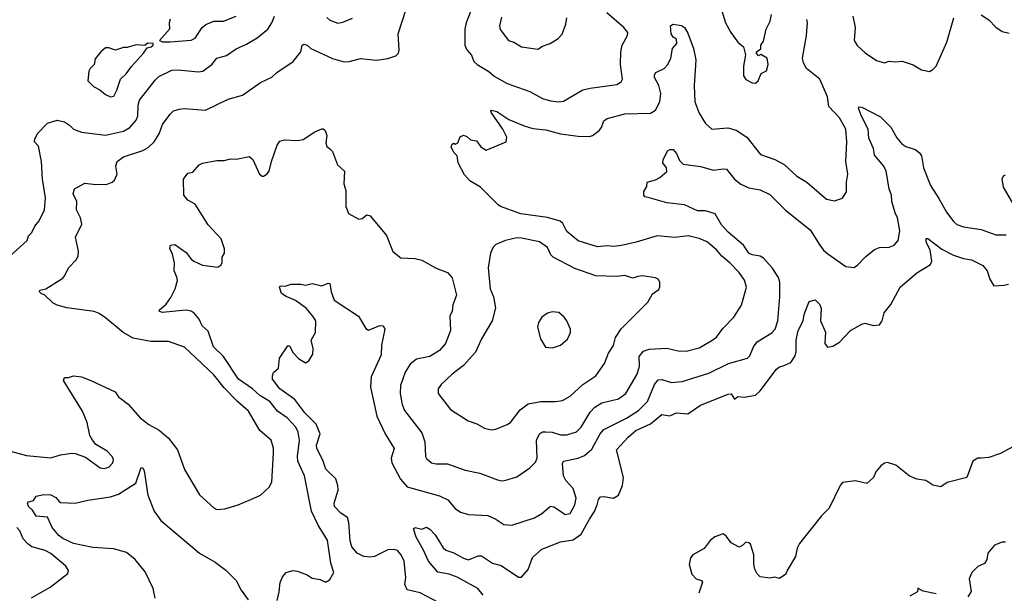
# Model space of a CAD drawing. Extents: x 1678431 to 1860718, y 384618 to 522882.
# Tile 400 of 473: x 1794522 to 1800629, y 455096 to 458653. Entities that reach past the tile are written whole.
import ezdxf

# ---------------------------------------------------------------- set-up
doc = ezdxf.new("R2010")
doc.units = 0

msp = doc.modelspace()

# ---------------------------------------------------------------- linework, layer by layer
at = {"layer": '0CON10XD'}
for points in [[(1797330, 458735), (1797290.5, 458635), (1797282.9, 458595), (1797283.6, 458495), (1797295, 458466), (1797323.1, 458433.1), (1797338.1, 458395), (1797359.2, 458375), (1797431.2, 458331.2), (1797465, 458302.9), (1797545, 458256.9), (1797685, 458208.9), (1797763.7, 458163.7), (1797815, 458149.5), (1797865, 458144.4), (1797895, 458148.6), (1798015, 458218.5), (1798060.5, 458229.5), (1798225, 458251.9), (1798252.1, 458267.9), (1798260, 458285), (1798248.5, 458375), (1798250.5, 458455), (1798259.4, 458495), (1798291.2, 458555), (1798294, 458575), (1798268, 458605), (1798162.5, 458695)], [(1794458, 457185), (1794568, 457285), (1794577.3, 457312.7), (1794596.9, 457333.1), (1794615, 457372.5), (1794643.6, 457406.4), (1794676.7, 457475), (1794681.7, 457548.3), (1794662.9, 457665), (1794656.7, 457775), (1794639.4, 457869.4), (1794614.5, 457895), (1794615.5, 457915), (1794635, 457950), (1794695, 458012.5), (1794755, 458031.2), (1794799.5, 458019.5), (1794830.3, 458000.3), (1794855, 457974), (1794905, 457955.7), (1795055, 457937.8), (1795165, 457962.1), (1795205, 457985.5), (1795245, 458030.8), (1795253.8, 458055), (1795257.4, 458122.6), (1795265.7, 458155), (1795361.2, 458278.8), (1795385, 458301.4), (1795465, 458341.1), (1795505, 458342.2), (1795629.1, 458329.1), (1795656.7, 458333.3), (1795714.3, 458375), (1795745, 458414), (1795805, 458431.1), (1795865, 458473.3), (1795928, 458502), (1795995, 458541.9), (1796060.6, 458595), (1796086, 458634), (1796102.9, 458675)], [(1794963.3, 456415), (1795113.3, 456345), (1795133.8, 456315), (1795195, 456269.2), (1795270, 456185), (1795322.8, 456142.8), (1795387.2, 456107.2), (1795445, 456057.5), (1795500, 455985), (1795545, 455863.3), (1795636.4, 455706.4), (1795725.6, 455625.6), (1795745, 455615.8), (1795795, 455620), (1795877.5, 455645), (1795955, 455677.1), (1796014.4, 455705.6), (1796070, 455755), (1796085.7, 455785), (1796096.5, 455965), (1796096.3, 455996.3), (1796082, 456045), (1796010.8, 456105), (1795941.9, 456225), (1795873.3, 456285), (1795790.3, 456370.2), (1795725, 456450), (1795545, 456623.1), (1795445, 456657.5), (1795335, 456656.9), (1795225, 456679.3), (1795162.9, 456712.9), (1795054.7, 456804.7), (1795015, 456830.9), (1794983.1, 456843.1), (1794815, 456866.9), (1794755, 456882.1), (1794728.6, 456895), (1794675, 456946.2), (1794656.1, 456953.9), (1794643.8, 456965), (1794647.5, 456975), (1794685, 456984), (1794789.1, 457050.9), (1794802.8, 457067.2), (1794824.3, 457115), (1794873.1, 457165), (1794885, 457186.7), (1794887.6, 457217.6), (1794867.7, 457305), (1794906.3, 457386.3), (1794898.2, 457425), (1794874.5, 457475), (1794875.6, 457525.6), (1794852.6, 457572.6), (1794862.5, 457605), (1794925, 457640), (1794995, 457630.8), (1795065, 457634), (1795096.2, 457645), (1795110.9, 457659.1), (1795125.6, 457694.4), (1795118.2, 457745), (1795126.4, 457775), (1795165, 457802.5), (1795285, 457841.8), (1795319.3, 457860.7), (1795355, 457895.7), (1795386.9, 457945), (1795407.1, 458002.9), (1795455, 458067.5), (1795475, 458087.5), (1795511.3, 458098.7), (1795545, 458102.5), (1795675, 458093.1), (1795815, 458160.6), (1795904.5, 458185.5), (1796015, 458263.1), (1796085, 458296.9), (1796116, 458325), (1796218.8, 458395), (1796266, 458455), (1796273.8, 458495), (1796285, 458502), (1796305, 458495.8), (1796326.7, 458475), (1796462.4, 458412.4), (1796535, 458392.9), (1796565.5, 458394.5), (1796635, 458412), (1796735, 458401.9), (1796805, 458411.9), (1796855, 458430), (1796872, 458445), (1796875.7, 458465), (1796868.6, 458565), (1796918.8, 458718.8)], [(1795455, 458657.5), (1795448.8, 458635), (1795450, 458595), (1795390, 458525), (1795407, 458517), (1795455, 458515.8), (1795585, 458525.6), (1795610.1, 458539.9), (1795653.5, 458605), (1795676, 458624), (1795725, 458644.6), (1795785, 458643.3), (1795863.8, 458675)], [(1797510.2, 458669.8), (1797497.1, 458615), (1797502.4, 458592.4), (1797554.3, 458524.3), (1797586.7, 458515), (1797635, 458484.2), (1797735, 458470), (1797765, 458488.8), (1797812.5, 458505), (1797862.3, 458537.7), (1797885.9, 458564.1), (1797910, 458625), (1797916, 458665)], [(1798874.2, 458715), (1798899.2, 458635), (1798932, 458575), (1798976.7, 458515), (1799010, 458485), (1799023.3, 458435), (1799010, 458365), (1799010, 458305), (1799025, 458282.5), (1799065, 458262.5), (1799085, 458260), (1799102.5, 458275), (1799120.7, 458319.3), (1799153, 458337), (1799163.3, 458375), (1799157.5, 458415), (1799117.5, 458437.5), (1799105, 458430), (1799092.5, 458445), (1799092.5, 458455), (1799117.5, 458472.5), (1799117.5, 458495), (1799135, 458520), (1799152.5, 458595), (1799176.9, 458645), (1799184.3, 458685)], [(1799689.2, 458675), (1799704.3, 458605.7), (1799698.1, 458525), (1799715, 458492.5), (1799765, 458447.5), (1799835, 458400.8), (1799885, 458386.7), (1799915, 458396), (1799955, 458391.2), (1799995, 458396.2), (1800063.9, 458373.9), (1800115, 458342.5), (1800165, 458332.5), (1800186.1, 458343.9), (1800206.7, 458365), (1800272.9, 458515), (1800315.7, 458664.3)], [(1800485, 458683.8), (1800531.7, 458651.7), (1800575, 458606.7), (1800615, 458580), (1800659.3, 458569.3)], [(1796119.1, 455050.9), (1796131.9, 455105), (1796136.6, 455163.4), (1796151.3, 455198.7), (1796175, 455226), (1796215, 455236.9), (1796245, 455232.9), (1796305, 455210.8), (1796335, 455190), (1796385, 455182.5), (1796415, 455167.5), (1796425, 455167.5), (1796445, 455182.5), (1796471.2, 455225), (1796451.9, 455281.9), (1796431.1, 455425), (1796375.6, 455515), (1796331.2, 455605), (1796288.2, 455825), (1796247.8, 455915), (1796245.3, 455945), (1796257.1, 456045), (1796249.1, 456095), (1796235, 456127.1), (1796180, 456185), (1796121.5, 456225), (1796073.1, 456285), (1796011.9, 456321.9), (1795965, 456364.7), (1795879.1, 456425), (1795785.3, 456565), (1795724.8, 456624.8), (1795691.6, 456721.6), (1795653.1, 456755), (1795635.4, 456795.4), (1795605, 456834.2), (1795585, 456845.8), (1795555, 456852.5), (1795405, 456838), (1795387.5, 456845), (1795390, 456855), (1795430.5, 456889.5), (1795458.8, 456931.2), (1795487.1, 456985), (1795500, 457035), (1795497.3, 457057.3), (1795480.8, 457095), (1795481.2, 457145), (1795469.2, 457199.2), (1795453.3, 457235), (1795457.5, 457255), (1795485, 457258.8), (1795555, 457208.8), (1795585, 457168), (1795602, 457155), (1795655, 457132), (1795751.7, 457118.3), (1795769.3, 457130.7), (1795777.5, 457145), (1795778.3, 457181.7), (1795792.5, 457205), (1795793, 457233), (1795771.2, 457295), (1795690.9, 457380.9), (1795610, 457510), (1795565, 457534), (1795539.2, 457565), (1795537.5, 457665), (1795565, 457702.5), (1795595, 457707.5), (1795635, 457753.3), (1795655, 457763.3), (1795745, 457781.2), (1795790.7, 457779.3), (1795829.3, 457790.7), (1795865, 457788.8), (1795945, 457804.2), (1795967, 457787), (1796010, 457695), (1796025, 457683.8), (1796035, 457684), (1796053.8, 457695), (1796070, 457715), (1796083.8, 457775), (1796119.2, 457875), (1796135, 457900), (1796165, 457908.8), (1796245, 457904.2), (1796280.5, 457909.5), (1796352.5, 457957.5), (1796395, 457976.2), (1796405, 457976.7), (1796416.2, 457966.2), (1796426.2, 457935), (1796420.7, 457890.7), (1796427.5, 457867.5), (1796442.5, 457855), (1796461.2, 457835), (1796493.9, 457753.9), (1796536.7, 457715), (1796532.5, 457635), (1796543.6, 457593.6), (1796543.8, 457495), (1796560.7, 457450.7), (1796625, 457416.2), (1796645, 457420), (1796675, 457442.5), (1796695, 457437.5), (1796797.5, 457315), (1796836.7, 457215), (1796885, 457176.7), (1796971.7, 457171.7), (1797015, 457162), (1797105, 457112), (1797175, 457086.2), (1797205, 457052.5), (1797231.1, 456945), (1797208.6, 456885), (1797203.8, 456845), (1797188.8, 456815), (1797193.2, 456726.8), (1797163.1, 456645), (1797125, 456601.1), (1797065.9, 456564.1), (1796982.8, 456547.2), (1796943.3, 456516.7), (1796913.4, 456466.6), (1796883.5, 456385), (1796882.1, 456335), (1796895, 456266.7), (1796908.8, 456228.8), (1797015, 456091.2), (1797035.5, 456035), (1797039.2, 455945), (1797045, 455931.2), (1797076.7, 455905), (1797105, 455898.1), (1797175, 455899.4), (1797285, 455858.9), (1797375, 455841.9), (1797485, 455800), (1797515, 455794.3), (1797537.7, 455797.7), (1797605, 455819.2), (1797685.4, 455874.6), (1797721.4, 455908.6), (1797731.5, 455935), (1797727.5, 456045), (1797745.8, 456085), (1797765, 456096.5), (1797785, 456098.2), (1797825, 456094.4), (1797875, 456079.6), (1797915, 456078.2), (1797975, 456097.5), (1798005, 456125.6), (1798060.1, 456219.9), (1798088.9, 456251.1), (1798133.3, 456276.7), (1798235, 456302.7), (1798282.2, 456335), (1798351.5, 456455), (1798366.8, 456505), (1798364.6, 456565), (1798391.5, 456598.5), (1798425, 456610.4), (1798535, 456615.5), (1798605, 456600), (1798655, 456598.2), (1798735, 456618.9), (1798815, 456663.3), (1798842.5, 456685), (1798882.6, 456737.4), (1798951.7, 456808.3), (1798997.9, 456882.1), (1799028.6, 456995), (1799018.1, 457038.1), (1798984.4, 457085), (1798925.9, 457145.9), (1798876.5, 457186.5), (1798845, 457223.5), (1798785, 457276.4), (1798736.6, 457296.6), (1798667.4, 457312.6), (1798585, 457303.6), (1798475, 457313.6), (1798345, 457273.8), (1798255, 457253.5), (1798206.6, 457246.6), (1798165, 457251.5), (1798105, 457245.5), (1797985, 457281.9), (1797915, 457339.2), (1797890.2, 457390.2), (1797874.6, 457404.6), (1797795, 457427.7), (1797629.2, 457449.2), (1797504.2, 457494.2), (1797490, 457505), (1797380, 457615), (1797313.6, 457653.6), (1797280.7, 457690.7), (1797242, 457765), (1797235, 457810), (1797215, 457830), (1797198.8, 457865), (1797205, 457882.5), (1797215, 457886.7), (1797225, 457882.5), (1797239.3, 457890.7), (1797253.6, 457926.4), (1797275, 457937.5), (1797295, 457930), (1797318.3, 457908.3), (1797355, 457902.5), (1797382.5, 457865), (1797415, 457843.8), (1797540, 457895), (1797543.8, 457925), (1797518.8, 457975), (1797448.8, 458075), (1797443.6, 458086.4), (1797447.5, 458092.5), (1797481.2, 458085), (1797555, 458035.5), (1797651.2, 457995), (1797705, 457979.2), (1797785, 457970), (1797875, 457944.6), (1797985, 457930.9), (1798055, 457930), (1798075, 457935.5), (1798115, 457965.6), (1798130, 457985), (1798144.7, 458025.3), (1798165, 458040), (1798275, 458070), (1798435, 458073.5), (1798465, 458092), (1798492.9, 458145), (1798498.5, 458195), (1798485.8, 458245.8), (1798459.1, 458295), (1798458.5, 458311.5), (1798468, 458325), (1798518.3, 458351.7), (1798542.5, 458375), (1798559.6, 458415), (1798570, 458475), (1798597.5, 458505), (1798595, 458533.3), (1798574.5, 458544.5), (1798562.7, 458565), (1798558, 458615), (1798575, 458625.8), (1798627.3, 458617.3), (1798644.3, 458604.3), (1798665, 458570), (1798701.5, 458475), (1798716.2, 458405), (1798704.5, 458245), (1798709.4, 458145), (1798735, 458074), (1798775, 458010), (1798813.8, 457975), (1798913.2, 457983.2), (1798965, 457967.8), (1799031.4, 457925), (1799117.3, 457817.3), (1799205, 457785.6), (1799264, 457755), (1799342.6, 457682.6), (1799404, 457645), (1799525, 457541.2), (1799575, 457530), (1799625, 457547.5), (1799648.8, 457585), (1799648.8, 457645), (1799658.6, 457695), (1799646.5, 457775), (1799652.5, 457895), (1799645.4, 457975.4), (1799605.4, 458045.4), (1799540, 458115), (1799532.2, 458175), (1799485, 458284.2), (1799401.7, 458351.7)], [(1796427, 458667), (1796445, 458650), (1796495, 458632.5), (1796525, 458637.5), (1796586.4, 458663.6)], [(1799401.7, 458351.7), (1799382.1, 458385), (1799377.7, 458415), (1799402.3, 458555), (1799406.9, 458635), (1799403.8, 458655)], [(1795085, 458176), (1795105, 458178.8), (1795124.6, 458215.4), (1795146.2, 458283.8), (1795182.4, 458317.6), (1795216, 458364), (1795290, 458445), (1795311.7, 458478.3), (1795337.5, 458485), (1795350, 458495), (1795350, 458505), (1795315, 458507.5), (1795297.5, 458492.5), (1795245, 458496.7), (1795188.3, 458481.7), (1795165, 458482), (1795115.7, 458464.3), (1795075, 458478.8), (1795055, 458478), (1795025, 458453.3), (1794989.5, 458410.5), (1794983.3, 458375), (1794958.3, 458351.7), (1794950, 458335), (1794944.4, 458274.4), (1794978.7, 458238.7), (1795018.5, 458218.5), (1795055, 458189.2), (1795085, 458176)], [(1797197.9, 454997.9), (1797005, 455098), (1796925, 455117.5), (1796911.2, 455151.2), (1796916.2, 455195), (1796906.5, 455295), (1796887.8, 455335), (1796865, 455360.6), (1796845, 455368.1), (1796805, 455365.6), (1796723.3, 455325), (1796695, 455319.1), (1796655.5, 455324.5), (1796614.3, 455344.3), (1796581.1, 455385), (1796572.4, 455422.4), (1796563.8, 455535), (1796555.4, 455565.4), (1796513.4, 455593.4), (1796474.5, 455635), (1796472.9, 455655), (1796496.4, 455735), (1796494.5, 455765), (1796481.9, 455805), (1796421.5, 455865), (1796401.7, 455921.7), (1796364.5, 455995), (1796361.8, 456015), (1796384.6, 456085), (1796361.2, 456145), (1796290, 456215), (1796228, 456298), (1796136, 456365), (1796090, 456425), (1796088.8, 456445), (1796096.7, 456465), (1796127, 456493), (1796134.2, 456555), (1796185, 456630), (1796195, 456630), (1796217.7, 456587.7), (1796251.3, 456551.3), (1796294.3, 456524.3), (1796315, 456536.7), (1796340.3, 456579.7), (1796342, 456615), (1796329.2, 456665), (1796356.4, 456713.6), (1796358.1, 456785), (1796340.6, 456815), (1796298, 456865), (1796232.8, 456912.8), (1796175, 456935.8), (1796146.2, 456955), (1796132.5, 456995), (1796137.5, 457002.5), (1796168.3, 457001.7), (1796205, 457014.2), (1796265, 457014.2), (1796295, 457007.5), (1796335, 457017.1), (1796395, 457003.8), (1796435, 457020), (1796445, 457016.7), (1796452.9, 456965), (1796472.9, 456915), (1796622.5, 456815), (1796667.7, 456737.7), (1796685, 456728.8), (1796755.9, 456755.9), (1796773.9, 456753.9), (1796783.3, 456745), (1796786.7, 456735), (1796765.7, 456635), (1796764.5, 456575), (1796701.8, 456438.2), (1796696.9, 456375), (1796737.3, 456195), (1796788.5, 456085), (1796844.4, 455995), (1796826.4, 455935), (1796829.1, 455905), (1796883.7, 455803.7), (1796925.3, 455755.3), (1797125, 455700.5), (1797178, 455675), (1797222.3, 455622.3), (1797255, 455600), (1797305, 455585.6), (1797425, 455577.8), (1797475, 455555.7), (1797525, 455521.9), (1797575, 455518.6), (1797715, 455563.1), (1797760, 455590), (1797815, 455636), (1797835, 455632.5), (1797868.9, 455608.9), (1797905, 455584.2), (1797935, 455590.8), (1797965.4, 455644.6), (1797972.9, 455685), (1797955.5, 455745), (1797910, 455795), (1797893.9, 455823.9), (1797888, 455902), (1797893.8, 455915), (1797985, 455934.6), (1798025, 455950), (1798070.8, 455989.2), (1798121.7, 456085), (1798145, 456112.7), (1798285, 456181.8), (1798360.4, 456229.6), (1798414.6, 456285), (1798459.9, 456390.1), (1798481.1, 456418.9), (1798505, 456422.2), (1798565, 456403.6), (1798630.6, 456409.4), (1798795, 456462.1), (1798918.1, 456521.9), (1799036.2, 456553.8), (1799050.5, 456569.5), (1799072.9, 456625), (1799095.3, 456654.7), (1799187.6, 456712.4), (1799206.9, 456735), (1799223.8, 456785), (1799236.6, 456935), (1799236.8, 457025), (1799227.7, 457055), (1799188.5, 457115), (1799135, 457173.5), (1799115, 457186.9), (1799064.2, 457194.2), (1799043.5, 457205), (1799010, 457255), (1798915.6, 457335), (1798875, 457380.6), (1798835, 457448.6), (1798775, 457468.1), (1798725, 457467.1), (1798645, 457505.8), (1798535, 457516.7), (1798420.7, 457550.7), (1798400, 457555), (1798392.5, 457565), (1798393, 457587), (1798411.7, 457618.3), (1798413.3, 457645), (1798465, 457660), (1798492.5, 457675), (1798535, 457712.5), (1798533.3, 457735), (1798510, 457765), (1798512.5, 457785), (1798540.5, 457839.5), (1798555, 457848), (1798575, 457848), (1798595, 457823.8), (1798615, 457780), (1798637, 457757), (1798745, 457743.1), (1798825, 457720.6), (1798885, 457729.4), (1798905, 457725.7), (1798954.3, 457665), (1798995, 457633.8), (1799045, 457610.4), (1799115, 457598.1), (1799175, 457570), (1799272.3, 457472.3), (1799425, 457351.1), (1799485, 457254.2), (1799507.1, 457225), (1799535, 457201.4), (1799645, 457122.9), (1799695, 457116), (1799718.5, 457131.5), (1799769.2, 457185), (1799822.4, 457227.6), (1799855, 457240.6), (1799915, 457242.9), (1799945.5, 457254.5), (1799969.2, 457285), (1799980, 457345), (1799966.2, 457425), (1799951.5, 457455), (1799931.8, 457525), (1799928.5, 457565), (1799913.8, 457605), (1799895.6, 457715), (1799880.6, 457745), (1799822.7, 457812.7), (1799816.5, 457855), (1799789, 457919), (1799784.6, 457975), (1799743.3, 458055), (1799724.4, 458105), (1799726.2, 458113.8), (1799745, 458111.9), (1799860.3, 458050.3), (1799925, 457986), (1799961.7, 457921.7), (1799993.8, 457883.8), (1800017.2, 457867.2), (1800075, 457848.9), (1800099.8, 457829.8), (1800115, 457808.8), (1800127.5, 457735), (1800170, 457625), (1800223.3, 457545), (1800269.1, 457459.1), (1800315, 457400), (1800335, 457384.2), (1800375, 457368.6), (1800485, 457351.5), (1800575, 457320), (1800640.9, 457319.1)], [(1800693.3, 457495), (1800623.1, 457615), (1800614.4, 457665.6), (1800623.8, 457685), (1800635, 457690.8)], [(1797396.9, 455085), (1797363.1, 455125), (1797235, 455196.4), (1797185, 455215.3), (1797115, 455226.7), (1797057.3, 455295), (1797025.8, 455364.2), (1796980.8, 455445), (1796963.6, 455496.4), (1796975, 455503.3), (1797015, 455493.3), (1797045, 455506.7), (1797065, 455493.8), (1797097.8, 455457.8), (1797148.2, 455378.2), (1797165, 455364.5), (1797215, 455347.3), (1797275, 455313.1), (1797305, 455303.3), (1797365, 455328.6), (1797385, 455328.6), (1797455, 455282.9), (1797507.8, 455267.8), (1797615, 455196.9), (1797635, 455195.7), (1797675, 455244), (1797702.4, 455317.6), (1797759.7, 455370.3), (1797875, 455415.8), (1797955, 455428.2), (1798005, 455462.9), (1798055, 455555.6), (1798087.6, 455602.4), (1798102.7, 455645), (1798112.1, 455677.9), (1798125, 455693.8), (1798145, 455695.8), (1798205, 455685.7), (1798235, 455704.2), (1798259.6, 455765), (1798267.7, 455815), (1798222.5, 455985), (1798295.2, 456064.8), (1798343.8, 456105), (1798435, 456146.8), (1798505, 456204.6), (1798555, 456195.6), (1798594.5, 456215.5), (1798665, 456210), (1798745, 456262.2), (1798915, 456331.2), (1798935, 456332.5), (1798955, 456300), (1798975, 456317.5), (1799015, 456313.3), (1799085, 456325.8), (1799115, 456351.4), (1799215, 456485.8), (1799235, 456501.4), (1799257.3, 456507.3), (1799305, 456526.7), (1799332.1, 456567.9), (1799338.2, 456595), (1799337.7, 456665), (1799350.4, 456725), (1799381.2, 456785), (1799387.5, 456825), (1799417.5, 456905), (1799455, 456916.2), (1799485, 456887.5), (1799492.3, 456862.3), (1799488.6, 456785), (1799520, 456715), (1799516.2, 456645), (1799532.7, 456622.7), (1799565, 456628.1), (1799606.3, 456653.6), (1799675, 456726), (1799745, 456764.5), (1799765, 456771.1), (1799815, 456756.9), (1799855, 456760), (1799872, 456785), (1799882.5, 456835), (1799925, 456888.1), (1799982.8, 456995), (1800085, 457083.4), (1800171.4, 457135), (1800180, 457155), (1800175.5, 457185.5), (1800168.9, 457225), (1800144.5, 457275.5), (1800144.3, 457295.7), (1800155, 457295.8), (1800240.4, 457230.4), (1800312.4, 457192.4), (1800375, 457171.9), (1800425, 457163.1), (1800495, 457129.4), (1800522.9, 457095), (1800538.8, 457045), (1800563.9, 457003.9), (1800625, 457006), (1800655, 457013.8)], [(1797445, 456110), (1797475, 456114), (1797545, 456142), (1797565, 456155.8), (1797625, 456234.3), (1797675, 456271.1), (1797755, 456285.5), (1797844.4, 456285.6), (1797887.6, 456292.4), (1797935, 456318.6), (1798015, 456390.5), (1798094.6, 456445.4), (1798149.3, 456520.7), (1798174.2, 456585), (1798205, 456633.3), (1798217.9, 456682.1), (1798253.2, 456736.8), (1798417.7, 456902.3), (1798447, 456953), (1798485, 456980), (1798493, 456997), (1798492.5, 457025), (1798482.5, 457045), (1798465, 457053.3), (1798385, 457064), (1798355, 457061.2), (1798325, 457050), (1798275, 457067.5), (1798225, 457060.6), (1798095.5, 457064.5), (1797965, 457109.6), (1797830.7, 457180.7), (1797815.6, 457195), (1797795, 457240.8), (1797745, 457275.5), (1797635, 457299.1), (1797605, 457300), (1797535, 457284.4), (1797475, 457260), (1797457.9, 457242.1), (1797441.4, 457205), (1797427.1, 457115), (1797439.1, 456985), (1797459.5, 456935), (1797473, 456867), (1797451.5, 456785), (1797386.6, 456673.4), (1797348.1, 456591.9), (1797275, 456508.1), (1797205, 456455.6), (1797135, 456390.8), (1797116.6, 456363.4), (1797116.9, 456335), (1797194, 456235), (1797303.3, 456165), (1797357.9, 456147.9), (1797405, 456120), (1797445, 456110)], [(1797825, 456618.8), (1797845, 456623.8), (1797875.8, 456634.2), (1797918.8, 456671.2), (1797937, 456713), (1797938, 456735), (1797916.2, 456785), (1797898.3, 456808.3), (1797865, 456836.7), (1797825, 456842.5), (1797795, 456832.5), (1797760.7, 456809.3), (1797740, 456775), (1797733.6, 456746.4), (1797752.5, 456675), (1797783.3, 456623.3), (1797825, 456618.8)], [(1794465, 455978.5), (1794565, 455950), (1794715, 455936.9), (1794775.5, 455954.5), (1794845, 455965.6), (1794865, 455963.1), (1794930.2, 455940.2), (1795020, 455875), (1795045, 455870.6), (1795075, 455877.5), (1795100, 455905), (1795102.9, 455925), (1795095.6, 455945), (1795065, 455978.1), (1794995, 456018.9), (1794972.5, 456045), (1794957.1, 456075), (1794939.6, 456155), (1794910.8, 456225), (1794794, 456415), (1794800, 456435), (1794825, 456433.8), (1794855, 456444), (1794905, 456437.5), (1794963.3, 456415)], [(1800705, 456016.7), (1800605, 455962.9), (1800532.7, 455937.3), (1800486, 455934), (1800465, 455933.1), (1800434, 455915), (1800395.8, 455814.2), (1800275, 455783.6), (1800235, 455755.6), (1800185, 455765.7), (1800141.2, 455795), (1800085, 455804.6), (1800038.8, 455825), (1799955, 455890.6), (1799905, 455908), (1799885, 455904), (1799863, 455887), (1799831.5, 455848.5), (1799817.5, 455815), (1799775, 455776), (1799705, 455792.9), (1799625, 455782.5), (1799610, 455765), (1799542.8, 455625), (1799494.6, 455575.4), (1799358.5, 455405), (1799342.9, 455375), (1799332.5, 455325), (1799281.9, 455238.1), (1799274, 455215), (1799235, 455188), (1799205, 455196.2), (1799175, 455190), (1799115, 455197.5), (1799095, 455216), (1799081.5, 455245), (1799074.2, 455275.8), (1799076, 455335), (1799055, 455400), (1799045, 455408.8), (1799025, 455412.5), (1799006.4, 455393.6), (1798985, 455382.5), (1798935, 455408.8), (1798905, 455448.8), (1798885, 455463.8), (1798832.8, 455447.2), (1798805, 455422.9), (1798766.6, 455373.4), (1798695.7, 455334.3), (1798682, 455315), (1798674, 455275), (1798690, 455215), (1798716.4, 455186.4), (1798750, 455175), (1798757.5, 455165), (1798734.1, 455095.9)], [(1795361.2, 455065), (1795349.5, 455125), (1795299.8, 455229.8), (1795237.1, 455305), (1795185, 455348.9), (1795105, 455371.8), (1794975, 455379.5), (1794855, 455403.9), (1794789.2, 455435), (1794765, 455454.4), (1794724, 455505), (1794695, 455567.5), (1794624.4, 455575), (1794602.3, 455612.3), (1794576.7, 455635), (1794570, 455655), (1794576.4, 455663.6), (1794608.3, 455671.7), (1794625, 455697.5), (1794671.2, 455708.8), (1794715, 455706.9), (1794745, 455690), (1794766.7, 455665), (1794775, 455660), (1794865, 455654.4), (1794945, 455674.5), (1795085, 455694.5), (1795135, 455711.8), (1795241.5, 455778.5), (1795274.6, 455875.4), (1795285, 455873.8), (1795294.2, 455855), (1795315.6, 455705), (1795355.7, 455605), (1795396.6, 455546.6), (1795638, 455345), (1795735, 455288.6), (1795800.2, 455240.2), (1795864.2, 455175), (1795895.8, 455115), (1795939.2, 455055)], [(1794595, 455068.8), (1794710, 455135), (1794820.9, 455219.1), (1794825, 455237.5), (1794807.5, 455265), (1794715, 455342.9), (1794680.8, 455360.9), (1794597.5, 455385), (1794573.2, 455403.2), (1794544.2, 455434.2), (1794523.2, 455483.2), (1794505, 455503.8)], [(1800635, 455414), (1800615, 455413.8), (1800567.5, 455395), (1800526.7, 455345), (1800520, 455305), (1800505, 455280), (1800465, 455261.2), (1800426.7, 455225), (1800410, 455185), (1800423, 455107), (1800402.5, 455075)], [(1800205, 455093.3), (1800125, 455110), (1800091.7, 455128.3), (1800090, 455105), (1800041.7, 455078.3)]]:
    msp.add_lwpolyline(points, dxfattribs=at)

doc.saveas('drawing.dxf')
